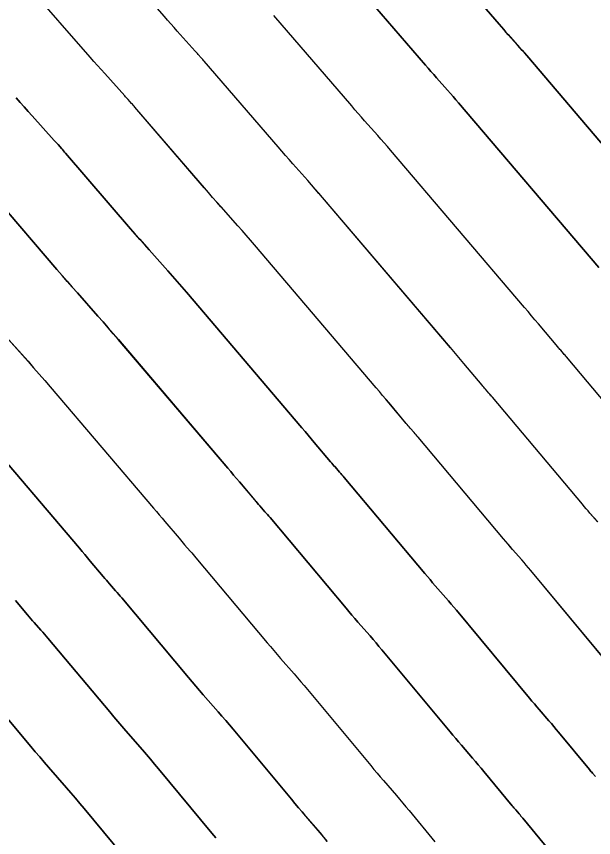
# Model space of a CAD drawing. Extents: x 954385 to 988206, y 1868364 to 1924553.
# Drawn here: x 956010.35 to 956031.36, y 1922907.52 to 1922937.41 of the extents above; entities that cross this region are included whole.
import ezdxf

# ---------------------------------------------------------------- set-up
doc = ezdxf.new("R2010")
doc.units = 0
for name, color, linetype in [('16', 7, 'Continuous'), ('6', 7, 'Continuous'), ('7', 7, 'Continuous'), ('Default', 7, 'Continuous')]:
    doc.layers.add(name, color=color, linetype=linetype)

msp = doc.modelspace()

# ---------------------------------------------------------------- linework, layer by layer
at = {"layer": '16'}
for points in [[(956024.767, 1922940.788), (956027.919, 1922937.131), (956028.002, 1922937.035), (956028.085, 1922936.939), (956028.169, 1922936.844), (956028.253, 1922936.749), (956028.591, 1922936.369), (956028.675, 1922936.274), (956028.759, 1922936.178), (956028.842, 1922936.082), (956028.924, 1922935.986), (956034.247, 1922929.736)], [(956031.507, 1922919.012), (956031.226, 1922919.334), (956031.157, 1922919.414), (956031.087, 1922919.495), (956031.018, 1922919.577), (956030.949, 1922919.658), (956027.673, 1922923.558), (956027.642, 1922923.594), (956027.611, 1922923.631), (956027.58, 1922923.667), (956027.549, 1922923.703), (956027.423, 1922923.846), (956027.391, 1922923.882), (956027.36, 1922923.918), (956027.329, 1922923.954), (956027.298, 1922923.991), (956026.631, 1922924.781), (956026.509, 1922924.925), (956026.387, 1922925.068), (956026.265, 1922925.212), (956026.143, 1922925.355), (956021.49, 1922930.818), (956021.357, 1922930.974), (956021.223, 1922931.129), (956021.089, 1922931.283), (956020.953, 1922931.436), (956020.41, 1922932.048), (956020.274, 1922932.201), (956020.139, 1922932.355), (956020.004, 1922932.509), (956019.87, 1922932.664), (956017.186, 1922935.778), (956017.159, 1922935.809), (956017.132, 1922935.841), (956017.104, 1922935.872), (956017.076, 1922935.903), (956016.965, 1922936.027), (956016.937, 1922936.058), (956016.91, 1922936.089), (956016.882, 1922936.12), (956016.854, 1922936.151), (956016.201, 1922936.877), (956016.083, 1922937.008), (956015.966, 1922937.14), (956015.849, 1922937.272), (956015.733, 1922937.405), (956013.3, 1922940.196)], [(956031.546, 1922928.276), (956026.446, 1922934.263), (956026.347, 1922934.379), (956026.247, 1922934.495), (956026.146, 1922934.61), (956026.045, 1922934.725), (956025.639, 1922935.182), (956025.537, 1922935.296), (956025.437, 1922935.411), (956025.336, 1922935.526), (956025.236, 1922935.642), (956022.24, 1922939.118)], [(956031.92, 1922913.826), (956029.073, 1922917.244), (956028.991, 1922917.341), (956028.909, 1922917.438), (956028.827, 1922917.534), (956028.744, 1922917.63), (956028.411, 1922918.012), (956028.328, 1922918.108), (956028.245, 1922918.204), (956028.163, 1922918.301), (956028.081, 1922918.398), (956024.975, 1922922.095), (956024.939, 1922922.138), (956024.903, 1922922.18), (956024.867, 1922922.222), (956024.831, 1922922.263), (956024.685, 1922922.43), (956024.648, 1922922.472), (956024.612, 1922922.513), (956024.576, 1922922.555), (956024.54, 1922922.598), (956023.911, 1922923.343), (956023.794, 1922923.481), (956023.677, 1922923.619), (956023.559, 1922923.757), (956023.442, 1922923.895), (956019.013, 1922929.096), (956018.863, 1922929.271), (956018.712, 1922929.445), (956018.56, 1922929.619), (956018.407, 1922929.792), (956017.795, 1922930.481), (956017.642, 1922930.654), (956017.49, 1922930.827), (956017.339, 1922931.001), (956017.188, 1922931.175), (956014.659, 1922934.108), (956014.629, 1922934.143), (956014.598, 1922934.178), (956014.568, 1922934.213), (956014.537, 1922934.247), (956014.413, 1922934.386), (956014.382, 1922934.421), (956014.351, 1922934.455), (956014.32, 1922934.49), (956014.288, 1922934.524), (956013.56, 1922935.334), (956013.428, 1922935.481), (956013.297, 1922935.628), (956013.167, 1922935.776), (956013.037, 1922935.924), (956010.763, 1922938.533)], [(956033.817, 1922920.918), (956030.371, 1922925.02), (956030.345, 1922925.051), (956030.319, 1922925.081), (956030.293, 1922925.112), (956030.267, 1922925.142), (956030.161, 1922925.262), (956030.135, 1922925.293), (956030.108, 1922925.323), (956030.082, 1922925.353), (956030.056, 1922925.384), (956029.351, 1922926.219), (956029.224, 1922926.368), (956029.098, 1922926.518), (956028.971, 1922926.667), (956028.844, 1922926.816), (956023.968, 1922932.541), (956023.852, 1922932.677), (956023.735, 1922932.812), (956023.618, 1922932.946), (956023.499, 1922933.08), (956023.024, 1922933.615), (956022.906, 1922933.749), (956022.788, 1922933.883), (956022.67, 1922934.018), (956022.553, 1922934.153), (956019.713, 1922937.448)], [(956010.342, 1922934.443), (956010.485, 1922934.279), (956010.629, 1922934.116), (956010.773, 1922933.954), (956010.919, 1922933.792), (956011.723, 1922932.898), (956011.757, 1922932.86), (956011.792, 1922932.822), (956011.826, 1922932.783), (956011.86, 1922932.745), (956011.997, 1922932.592), (956012.031, 1922932.554), (956012.065, 1922932.515), (956012.099, 1922932.477), (956012.133, 1922932.438), (956014.505, 1922929.686), (956014.673, 1922929.492), (956014.841, 1922929.299), (956015.01, 1922929.106), (956015.18, 1922928.914), (956015.861, 1922928.147), (956016.031, 1922927.955), (956016.2, 1922927.762), (956016.368, 1922927.568), (956016.535, 1922927.374), (956020.741, 1922922.435), (956020.853, 1922922.303), (956020.966, 1922922.17), (956021.078, 1922922.037), (956021.191, 1922921.905), (956021.782, 1922921.204), (956021.823, 1922921.156), (956021.864, 1922921.109), (956021.905, 1922921.061), (956021.947, 1922921.014), (956022.113, 1922920.824), (956022.154, 1922920.777), (956022.195, 1922920.729), (956022.236, 1922920.681), (956022.277, 1922920.633), (956025.213, 1922917.138), (956025.308, 1922917.025), (956025.403, 1922916.913), (956025.499, 1922916.802), (956025.595, 1922916.691), (956025.981, 1922916.247), (956026.078, 1922916.136), (956026.173, 1922916.025), (956026.268, 1922915.912), (956026.363, 1922915.8), (956029.029, 1922912.599), (956029.116, 1922912.495), (956029.203, 1922912.392), (956029.291, 1922912.288), (956029.38, 1922912.185), (956029.733, 1922911.774), (956029.822, 1922911.671), (956029.909, 1922911.568), (956029.997, 1922911.464), (956030.083, 1922911.36), (956031.209, 1922910), (956031.236, 1922909.967), (956031.263, 1922909.935), (956031.29, 1922909.903), (956031.318, 1922909.871), (956031.427, 1922909.743)], [(956009.606, 1922930.768), (956011.822, 1922928.197), (956012.007, 1922927.983), (956012.192, 1922927.771), (956012.379, 1922927.559), (956012.566, 1922927.347), (956013.316, 1922926.503), (956013.503, 1922926.292), (956013.688, 1922926.079), (956013.873, 1922925.866), (956014.057, 1922925.651), (956018.04, 1922920.975), (956018.148, 1922920.848), (956018.255, 1922920.721), (956018.363, 1922920.594), (956018.471, 1922920.467), (956019.024, 1922919.811), (956019.07, 1922919.757), (956019.116, 1922919.704), (956019.162, 1922919.651), (956019.209, 1922919.597), (956019.395, 1922919.385), (956019.441, 1922919.332), (956019.487, 1922919.278), (956019.533, 1922919.225), (956019.579, 1922919.171), (956022.345, 1922915.877), (956022.453, 1922915.75), (956022.562, 1922915.622), (956022.671, 1922915.496), (956022.78, 1922915.369), (956023.219, 1922914.865), (956023.328, 1922914.739), (956023.437, 1922914.612), (956023.545, 1922914.484), (956023.652, 1922914.356), (956026.138, 1922911.372), (956026.239, 1922911.251), (956026.341, 1922911.131), (956026.443, 1922911.011), (956026.545, 1922910.892), (956026.956, 1922910.414), (956027.059, 1922910.295), (956027.16, 1922910.175), (956027.262, 1922910.054), (956027.362, 1922909.933), (956028.395, 1922908.686), (956028.426, 1922908.648), (956028.458, 1922908.61), (956028.49, 1922908.573), (956028.522, 1922908.535), (956028.65, 1922908.385), (956028.682, 1922908.347), (956028.714, 1922908.31), (956028.746, 1922908.272), (956028.777, 1922908.234), (956031.314, 1922905.152)], [(956009.951, 1922925.78), (956010.77, 1922924.859), (956010.974, 1922924.628), (956011.177, 1922924.396), (956011.378, 1922924.163), (956011.579, 1922923.929), (956015.338, 1922919.514), (956015.442, 1922919.393), (956015.545, 1922919.272), (956015.648, 1922919.15), (956015.751, 1922919.029), (956016.266, 1922918.418), (956016.317, 1922918.359), (956016.368, 1922918.299), (956016.419, 1922918.24), (956016.471, 1922918.181), (956016.677, 1922917.946), (956016.728, 1922917.887), (956016.779, 1922917.828), (956016.83, 1922917.768), (956016.88, 1922917.709), (956019.478, 1922914.617), (956019.598, 1922914.474), (956019.72, 1922914.332), (956019.842, 1922914.189), (956019.964, 1922914.048), (956020.456, 1922913.483), (956020.579, 1922913.341), (956020.701, 1922913.199), (956020.822, 1922913.056), (956020.942, 1922912.912), (956023.248, 1922910.145), (956023.363, 1922910.007), (956023.478, 1922909.87), (956023.594, 1922909.734), (956023.711, 1922909.598), (956024.179, 1922909.054), (956024.295, 1922908.918), (956024.411, 1922908.782), (956024.527, 1922908.644), (956024.641, 1922908.506), (956025.58, 1922907.373)], [(956021.662, 1922907.388), (956021.532, 1922907.542), (956021.402, 1922907.694), (956020.877, 1922908.304), (956020.746, 1922908.457), (956020.616, 1922908.61), (956020.486, 1922908.763), (956020.357, 1922908.918), (956018.232, 1922911.469), (956018.099, 1922911.628), (956017.965, 1922911.786), (956017.83, 1922911.944), (956017.694, 1922912.1), (956017.149, 1922912.726), (956017.013, 1922912.883), (956016.878, 1922913.041), (956016.743, 1922913.199), (956016.61, 1922913.357), (956014.182, 1922916.246), (956014.127, 1922916.312), (956014.071, 1922916.377), (956014.015, 1922916.442), (956013.959, 1922916.507), (956013.732, 1922916.765), (956013.676, 1922916.829), (956013.62, 1922916.894), (956013.564, 1922916.96), (956013.508, 1922917.025), (956013.031, 1922917.591), (956012.932, 1922917.707), (956012.834, 1922917.823), (956012.736, 1922917.938), (956012.637, 1922918.054), (956009.101, 1922922.207)], [(956017.609, 1922907.52), (956017.466, 1922907.69), (956015.522, 1922910.025), (956015.375, 1922910.199), (956015.228, 1922910.373), (956015.08, 1922910.546), (956014.931, 1922910.718), (956014.333, 1922911.405), (956014.184, 1922911.577), (956014.036, 1922911.75), (956013.889, 1922911.923), (956013.742, 1922912.097), (956011.484, 1922914.784), (956011.424, 1922914.855), (956011.363, 1922914.926), (956011.302, 1922914.997), (956011.241, 1922915.068), (956010.994, 1922915.349), (956010.933, 1922915.419), (956010.872, 1922915.49), (956010.811, 1922915.561), (956010.751, 1922915.632), (956010.311, 1922916.152)], [(956014.576, 1922906.463), (956012.811, 1922908.581), (956012.652, 1922908.771), (956012.492, 1922908.96), (956012.331, 1922909.148), (956012.169, 1922909.336), (956011.518, 1922910.083), (956011.356, 1922910.271), (956011.194, 1922910.459), (956011.034, 1922910.647), (956010.874, 1922910.837), (956008.786, 1922913.322)]]:
    msp.add_lwpolyline(points, dxfattribs=at)
at = {"layer": '6'}
for points in [[(956033.817, 1922920.918), (956030.371, 1922925.02), (956030.346, 1922925.051), (956030.32, 1922925.082), (956030.293, 1922925.112), (956030.267, 1922925.142), (956030.161, 1922925.263), (956030.135, 1922925.293), (956030.109, 1922925.323), (956030.083, 1922925.354), (956030.057, 1922925.384), (956029.35, 1922926.219), (956029.224, 1922926.369), (956029.097, 1922926.518), (956028.971, 1922926.667), (956028.844, 1922926.816), (956023.968, 1922932.54), (956023.851, 1922932.676), (956023.734, 1922932.811), (956023.617, 1922932.945), (956023.498, 1922933.079), (956023.023, 1922933.614), (956022.905, 1922933.748), (956022.787, 1922933.882), (956022.67, 1922934.017), (956022.553, 1922934.152), (956019.713, 1922937.448)], [(956009.951, 1922925.78), (956010.769, 1922924.858), (956010.973, 1922924.627), (956011.176, 1922924.395), (956011.378, 1922924.162), (956011.578, 1922923.928), (956015.338, 1922919.515), (956015.441, 1922919.393), (956015.545, 1922919.272), (956015.648, 1922919.15), (956015.751, 1922919.029), (956016.267, 1922918.418), (956016.318, 1922918.359), (956016.368, 1922918.299), (956016.42, 1922918.24), (956016.471, 1922918.181), (956016.677, 1922917.946), (956016.729, 1922917.887), (956016.78, 1922917.828), (956016.83, 1922917.769), (956016.881, 1922917.709), (956019.477, 1922914.617), (956019.598, 1922914.474), (956019.719, 1922914.332), (956019.841, 1922914.189), (956019.964, 1922914.048), (956020.456, 1922913.483), (956020.579, 1922913.341), (956020.7, 1922913.199), (956020.821, 1922913.056), (956020.942, 1922912.912), (956023.247, 1922910.144), (956023.362, 1922910.007), (956023.478, 1922909.87), (956023.594, 1922909.733), (956023.71, 1922909.597), (956024.178, 1922909.054), (956024.295, 1922908.918), (956024.411, 1922908.781), (956024.526, 1922908.644), (956024.641, 1922908.506), (956025.58, 1922907.373)]]:
    msp.add_lwpolyline(points, dxfattribs=at)
at = {"layer": '7'}
for points in [[(956034.246, 1922929.736), (956028.924, 1922935.984), (956028.841, 1922936.081), (956028.758, 1922936.177), (956028.674, 1922936.273), (956028.59, 1922936.368), (956028.253, 1922936.748), (956028.168, 1922936.843), (956028.085, 1922936.938), (956028.001, 1922937.034), (956027.918, 1922937.13), (956024.766, 1922940.788)], [(956031.506, 1922919.012), (956031.226, 1922919.334), (956031.156, 1922919.414), (956031.087, 1922919.495), (956031.018, 1922919.576), (956030.949, 1922919.658), (956027.673, 1922923.558), (956027.643, 1922923.595), (956027.612, 1922923.631), (956027.58, 1922923.667), (956027.549, 1922923.703), (956027.423, 1922923.846), (956027.392, 1922923.882), (956027.361, 1922923.918), (956027.33, 1922923.955), (956027.299, 1922923.991), (956026.63, 1922924.781), (956026.509, 1922924.925), (956026.387, 1922925.069), (956026.265, 1922925.212), (956026.143, 1922925.356), (956021.49, 1922930.818), (956021.357, 1922930.973), (956021.223, 1922931.128), (956021.088, 1922931.282), (956020.953, 1922931.435), (956020.409, 1922932.047), (956020.273, 1922932.2), (956020.138, 1922932.354), (956020.004, 1922932.508), (956019.87, 1922932.663), (956017.186, 1922935.778), (956017.159, 1922935.809), (956017.132, 1922935.841), (956017.104, 1922935.872), (956017.076, 1922935.903), (956016.965, 1922936.027), (956016.937, 1922936.058), (956016.909, 1922936.089), (956016.882, 1922936.12), (956016.854, 1922936.151), (956016.2, 1922936.876), (956016.083, 1922937.008), (956015.965, 1922937.14), (956015.848, 1922937.272), (956015.732, 1922937.405), (956013.3, 1922940.196)], [(956022.24, 1922939.118), (956025.235, 1922935.641), (956025.335, 1922935.526), (956025.436, 1922935.41), (956025.537, 1922935.295), (956025.638, 1922935.181), (956026.044, 1922934.724), (956026.145, 1922934.609), (956026.246, 1922934.494), (956026.346, 1922934.378), (956026.446, 1922934.262), (956031.545, 1922928.276)], [(956031.919, 1922913.826), (956029.072, 1922917.243), (956028.991, 1922917.341), (956028.909, 1922917.437), (956028.827, 1922917.534), (956028.744, 1922917.63), (956028.411, 1922918.012), (956028.327, 1922918.108), (956028.245, 1922918.204), (956028.163, 1922918.301), (956028.081, 1922918.398), (956024.975, 1922922.096), (956024.939, 1922922.138), (956024.904, 1922922.18), (956024.867, 1922922.222), (956024.831, 1922922.264), (956024.685, 1922922.43), (956024.649, 1922922.472), (956024.613, 1922922.514), (956024.577, 1922922.556), (956024.541, 1922922.598), (956023.91, 1922923.343), (956023.793, 1922923.481), (956023.676, 1922923.62), (956023.559, 1922923.758), (956023.442, 1922923.895), (956019.012, 1922929.095), (956018.862, 1922929.27), (956018.711, 1922929.445), (956018.559, 1922929.618), (956018.407, 1922929.791), (956017.794, 1922930.48), (956017.642, 1922930.653), (956017.49, 1922930.826), (956017.338, 1922931), (956017.187, 1922931.174), (956014.659, 1922934.108), (956014.629, 1922934.143), (956014.598, 1922934.178), (956014.568, 1922934.213), (956014.537, 1922934.247), (956014.413, 1922934.386), (956014.382, 1922934.421), (956014.351, 1922934.455), (956014.319, 1922934.49), (956014.288, 1922934.524), (956013.559, 1922935.334), (956013.428, 1922935.481), (956013.297, 1922935.628), (956013.166, 1922935.776), (956013.036, 1922935.924), (956010.763, 1922938.532)], [(956031.427, 1922909.743), (956031.318, 1922909.871), (956031.291, 1922909.903), (956031.263, 1922909.935), (956031.236, 1922909.967), (956031.209, 1922910), (956030.083, 1922911.359), (956029.996, 1922911.463), (956029.909, 1922911.567), (956029.821, 1922911.671), (956029.733, 1922911.774), (956029.379, 1922912.185), (956029.29, 1922912.288), (956029.203, 1922912.391), (956029.115, 1922912.495), (956029.028, 1922912.599), (956026.362, 1922915.8), (956026.268, 1922915.912), (956026.173, 1922916.025), (956026.077, 1922916.136), (956025.981, 1922916.247), (956025.595, 1922916.691), (956025.499, 1922916.802), (956025.403, 1922916.913), (956025.308, 1922917.025), (956025.213, 1922917.138), (956022.277, 1922920.634), (956022.236, 1922920.682), (956022.196, 1922920.729), (956022.154, 1922920.777), (956022.113, 1922920.825), (956021.947, 1922921.014), (956021.906, 1922921.061), (956021.865, 1922921.109), (956021.824, 1922921.157), (956021.783, 1922921.205), (956021.19, 1922921.905), (956021.078, 1922922.038), (956020.966, 1922922.17), (956020.853, 1922922.303), (956020.74, 1922922.435), (956016.534, 1922927.373), (956016.367, 1922927.568), (956016.2, 1922927.762), (956016.031, 1922927.955), (956015.861, 1922928.147), (956015.18, 1922928.913), (956015.01, 1922929.105), (956014.841, 1922929.298), (956014.672, 1922929.491), (956014.505, 1922929.685), (956012.133, 1922932.438), (956012.099, 1922932.477), (956012.065, 1922932.515), (956012.031, 1922932.554), (956011.997, 1922932.592), (956011.86, 1922932.745), (956011.826, 1922932.783), (956011.792, 1922932.822), (956011.757, 1922932.86), (956011.723, 1922932.898), (956010.918, 1922933.792), (956010.773, 1922933.953), (956010.628, 1922934.116), (956010.484, 1922934.279), (956010.341, 1922934.443)], [(956031.314, 1922905.152), (956028.778, 1922908.234), (956028.746, 1922908.272), (956028.715, 1922908.31), (956028.683, 1922908.347), (956028.651, 1922908.385), (956028.522, 1922908.535), (956028.49, 1922908.573), (956028.458, 1922908.611), (956028.426, 1922908.648), (956028.394, 1922908.686), (956027.362, 1922909.933), (956027.261, 1922910.054), (956027.16, 1922910.174), (956027.058, 1922910.294), (956026.955, 1922910.414), (956026.544, 1922910.891), (956026.442, 1922911.011), (956026.34, 1922911.13), (956026.239, 1922911.251), (956026.138, 1922911.372), (956023.652, 1922914.356), (956023.545, 1922914.484), (956023.437, 1922914.612), (956023.328, 1922914.739), (956023.219, 1922914.865), (956022.78, 1922915.369), (956022.67, 1922915.496), (956022.561, 1922915.622), (956022.453, 1922915.75), (956022.345, 1922915.877), (956019.579, 1922919.171), (956019.533, 1922919.225), (956019.488, 1922919.279), (956019.441, 1922919.332), (956019.395, 1922919.385), (956019.209, 1922919.598), (956019.163, 1922919.651), (956019.116, 1922919.704), (956019.071, 1922919.758), (956019.025, 1922919.812), (956018.471, 1922920.467), (956018.363, 1922920.594), (956018.255, 1922920.721), (956018.147, 1922920.848), (956018.039, 1922920.975), (956014.056, 1922925.651), (956013.873, 1922925.865), (956013.688, 1922926.078), (956013.502, 1922926.291), (956013.315, 1922926.502), (956012.565, 1922927.347), (956012.378, 1922927.558), (956012.192, 1922927.77), (956012.007, 1922927.983), (956011.822, 1922928.196), (956009.606, 1922930.768)], [(956009.1, 1922922.206), (956012.637, 1922918.055), (956012.736, 1922917.939), (956012.834, 1922917.823), (956012.932, 1922917.707), (956013.031, 1922917.591), (956013.509, 1922917.025), (956013.564, 1922916.96), (956013.62, 1922916.895), (956013.676, 1922916.83), (956013.733, 1922916.765), (956013.959, 1922916.507), (956014.016, 1922916.442), (956014.072, 1922916.377), (956014.127, 1922916.312), (956014.183, 1922916.247), (956016.609, 1922913.357), (956016.743, 1922913.199), (956016.878, 1922913.041), (956017.013, 1922912.883), (956017.149, 1922912.726), (956017.694, 1922912.1), (956017.829, 1922911.944), (956017.964, 1922911.786), (956018.098, 1922911.628), (956018.232, 1922911.469), (956020.356, 1922908.917), (956020.485, 1922908.763), (956020.615, 1922908.609), (956020.745, 1922908.456), (956020.876, 1922908.304), (956021.401, 1922907.694), (956021.531, 1922907.541), (956021.662, 1922907.388)], [(956010.311, 1922916.153), (956010.751, 1922915.632), (956010.811, 1922915.561), (956010.872, 1922915.49), (956010.933, 1922915.419), (956010.995, 1922915.349), (956011.241, 1922915.068), (956011.303, 1922914.997), (956011.364, 1922914.927), (956011.424, 1922914.856), (956011.485, 1922914.784), (956013.741, 1922912.097), (956013.888, 1922911.923), (956014.036, 1922911.75), (956014.184, 1922911.577), (956014.333, 1922911.405), (956014.931, 1922910.718), (956015.08, 1922910.546), (956015.228, 1922910.373), (956015.375, 1922910.199), (956015.521, 1922910.025), (956017.466, 1922907.69), (956017.609, 1922907.519)], [(956008.786, 1922913.322), (956010.874, 1922910.837), (956011.033, 1922910.647), (956011.194, 1922910.459), (956011.355, 1922910.271), (956011.518, 1922910.083), (956012.169, 1922909.336), (956012.331, 1922909.148), (956012.492, 1922908.96), (956012.652, 1922908.771), (956012.811, 1922908.581), (956014.575, 1922906.463)]]:
    msp.add_lwpolyline(points, dxfattribs=at)
at = {"layer": 'Default'}
msp.add_arc((955068.332, 1922107.114), 1145.916, 31.460692, 46.414195, dxfattribs=at)

doc.saveas('drawing.dxf')
